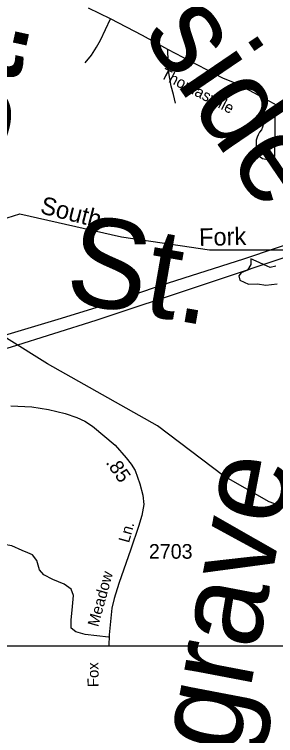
# Model space of a CAD drawing. Extents: x 1553981 to 1780076, y 812965 to 996873.
# Drawn here: x 1635435 to 1635712, y 844957 to 845725 of the extents above; entities that cross this region are included whole.
import ezdxf

# ---------------------------------------------------------------- set-up
doc = ezdxf.new("R2010")
doc.units = 0
for name, color, linetype in [('Default', 7, 'Continuous'), ('Exist Hydrographic Creek Single Shore', 7, 'Continuous'), ('Exist Hydrographic Creek Single Shore Label', 7, 'Continuous'), ('Exist Hydrographic Misc Water Feature', 7, 'Continuous'), ('Exist Road Non-System Type 51 Label', 7, 'Continuous'), ('Exist Road Primary NC Attributed', 7, 'Continuous'), ('Exist Road Primary NC Label', 7, 'Continuous'), ('Exist Road Secondary Mileage Hundredths English Label', 7, 'Continuous'), ('Exist Road Secondary Type 51 Attributed', 7, 'Continuous'), ('Exist Road Secondary Type 51 Number Label', 7, 'Continuous'), ('Exist Utilities Electrical Transmission Line', 7, 'Continuous'), ('Map Preparation Border Antique Large Shape', 7, 'Continuous'), ('Map Preparation Border County Name Lower Right Label', 7, 'Continuous')]:
    doc.layers.add(name, color=color, linetype=linetype)

msp = doc.modelspace()

# ---------------------------------------------------------------- linework, layer by layer
at = {"layer": 'Default'}
msp.add_lwpolyline([(1632323.05, 848155.4), (1636375.85, 848155.4), (1636375.85, 845052.3), (1632323.05, 845052.3)], close=True, dxfattribs=at)
at = {"layer": 'Exist Hydrographic Creek Single Shore'}
for points in [[(1635391.62, 845438.09), (1635404.36, 845455.47), (1635406.74, 845477.58), (1635413.11, 845493.86), (1635426.86, 845508.35), (1635440.48, 845512.59), (1635548.5, 845488.24), (1635642.12, 845474.44), (1635750.5, 845474.29), (1635887.9, 845498.14), (1635930.25, 845510.85), (1635950.13, 845523.16), (1635970.79, 845554.49), (1636018.76, 845579.86), (1636058.71, 845587.88), (1636129.13, 845592.98), (1636162.63, 845605.84), (1636230, 845663.56)], [(1635902.83, 845148.9), (1635900.53, 845150.12), (1635893.19, 845157.46), (1635883.46, 845170.6), (1635871.51, 845180.16), (1635838.88, 845191.02), (1635817.11, 845206.64), (1635790.12, 845207.19), (1635741.99, 845197.09), (1635726.37, 845198.63), (1635705.62, 845206.03), (1635656.99, 845233.69), (1635586.74, 845286.82), (1635469.86, 845352.79), (1635384.99, 845405.8)]]:
    msp.add_lwpolyline(points, dxfattribs=at)
at = {"layer": 'Exist Hydrographic Misc Water Feature'}
for points in [[(1635705.05, 845622.03), (1635702.2, 845621.56), (1635701.18, 845620.49), (1635700.41, 845618.99), (1635700.13, 845616.91), (1635699.68, 845613.9), (1635699.56, 845611.05), (1635699.43, 845607.54), (1635698.74, 845605.13), (1635697.61, 845602.3), (1635695.49, 845599.57), (1635693.95, 845596.91), (1635692.83, 845594.5), (1635691.96, 845591.16), (1635691.67, 845588.32), (1635691.7, 845584.22), (1635691.83, 845580.12), (1635692.06, 845578.86), (1635693.29, 845576.5), (1635695.19, 845574.13), (1635698.49, 845571.75), (1635700.5, 845571.31), (1635702.25, 845571.03), (1635705.92, 845570.65), (1635708.01, 845570.12), (1635710.03, 845570.35), (1635711.47, 845572.17), (1635711.59, 845574.93), (1635711.88, 845592.57), (1635711.94, 845610.31), (1635712.09, 845616.58), (1635711.55, 845620.78), (1635710.91, 845622.12), (1635709.56, 845622.47), (1635707.65, 845622.75), (1635705.05, 845622.03)], [(1635686.28, 845464.64), (1635686.18, 845458.89), (1635682.56, 845452.71), (1635676.01, 845449.83), (1635673.45, 845446.64), (1635674.36, 845442.12), (1635683.78, 845437.68), (1635693.28, 845438), (1635702.26, 845436.82), (1635714.27, 845438.09)], [(1635712.63, 845457.12), (1635706.6, 845455.74), (1635700.41, 845458.36), (1635694.95, 845460.72), (1635686.28, 845464.64)]]:
    msp.add_lwpolyline(points, dxfattribs=at)
at = {"layer": 'Exist Road Primary NC Attributed'}
msp.add_lwpolyline([(1635714.13, 845628.2), (1635702.51, 845634.44), (1635684.65, 845643.99), (1635671.36, 845651.06), (1635656.54, 845657.15), (1635638.6, 845666.5), (1635598.01, 845687.73), (1635570.87, 845702.64), (1635536.99, 845720.34), (1635513.58, 845731.97)], dxfattribs=at)
at = {"layer": 'Exist Road Secondary Type 51 Attributed'}
msp.add_lwpolyline([(1635430.89, 845308.12), (1635453.09, 845307.1), (1635470.96, 845304.29), (1635488.57, 845300.2), (1635501.05, 845295.86), (1635509.74, 845291.89), (1635517.84, 845286.44), (1635541.8, 845266.39), (1635553.54, 845252.85), (1635558.85, 845246.16), (1635562.98, 845239.31), (1635567.9, 845225.18), (1635571.29, 845213.1), (1635572.32, 845203.24), (1635570.33, 845191.24), (1635566.65, 845179.6), (1635558.48, 845155.38), (1635545.59, 845118.79), (1635540.66, 845103.1), (1635538.45, 845092.65), (1635535.43, 845064.15), (1635535.02, 845052.3)], dxfattribs=at)
at = {"layer": 'Exist Utilities Electrical Transmission Line'}
for points in [[(1636375.85, 845657.35), (1636309.75, 845641.98), (1636206.49, 845615.81), (1636150.88, 845603.29), (1636076.46, 845585.74), (1636024.08, 845573.14), (1635960.18, 845557.48), (1635913.53, 845542.82), (1635859.84, 845525), (1635800.88, 845505.26), (1635747.93, 845487.96), (1635678.19, 845464.58), (1635590.39, 845436.23), (1635526.92, 845414.28), (1635484.53, 845401.08), (1635434.63, 845386.46), (1635382.71, 845370.88), (1635347.36, 845360.6), (1635320.66, 845284.92), (1635293.72, 845209.78), (1635262.66, 845123.91), (1635240.1, 845060.21), (1635237.33, 845052.3)], [(1635251.31, 845052.3), (1635257.44, 845069.24), (1635292.13, 845163.79), (1635315.46, 845230), (1635338, 845293.95), (1635348.08, 845320.08), (1635357.19, 845348.71), (1635385.3, 845357.85), (1635431.44, 845371.02), (1635521.71, 845399.35), (1635631.61, 845435.94), (1635740.76, 845472.54), (1635852.65, 845509.84), (1635943.22, 845540.44), (1636004.11, 845554.16), (1636071.26, 845570.78), (1636156.21, 845590.95), (1636214.35, 845604.95), (1636283.02, 845621.34), (1636346.92, 845637), (1636375.85, 845644.19)]]:
    msp.add_lwpolyline(points, dxfattribs=at)
at = {"layer": 'Map Preparation Border County Name Lower Right Label'}
for points in [[(1635509.75, 845673.77), (1635516.54, 845681.73), (1635522.09, 845690.17), (1635526.12, 845697.67), (1635531.68, 845709.11), (1635536.99, 845720.34)], [(1635606.15, 845630.71), (1635603.96, 845639.71), (1635601.26, 845648.72), (1635599.83, 845656.73), (1635599.1, 845662.97), (1635598.18, 845675.5), (1635598.01, 845687.73)], [(1635534.57, 845061.84), (1635509.89, 845064.48), (1635499.9, 845067.42), (1635494.91, 845071.25), (1635495.2, 845079.77), (1635496.37, 845094.47), (1635497.55, 845106.23), (1635495.2, 845113), (1635487.56, 845118.29), (1635475.51, 845123.29), (1635466.11, 845128.29), (1635461.41, 845133.58), (1635458.47, 845143.28), (1635454.07, 845149.46), (1635449.07, 845151.51), (1635442.9, 845154.16), (1635431.74, 845159.16), (1635423.8, 845160.33), (1635400.89, 845163.57), (1635395.3, 845165.04), (1635390.6, 845178.86)]]:
    msp.add_lwpolyline(points, dxfattribs=at)

# ---------------------------------------------------------------- texts
at = {"layer": 'Exist Hydrographic Creek Single Shore Label'}
for s, rotation, p in [('South', 345.71032, (1635461.09, 845513.59)), ('Fork', 1.35173, (1635631.29, 845478.43))]:
    msp.add_text(s, height=18.75, rotation=rotation, dxfattribs=at).set_placement(p)
at = {"layer": 'Exist Road Non-System Type 51 Label'}
for s, rotation, p in [('Sunny-  side', 304.22844, (1635303.89, 846096.3)), ('St.', 77.50171, (1635419.02, 845563.56)), ('St.', 350.10617, (1635486.01, 845420.18)), ('Vargrave', 79.18831, (1635635.14, 844741.63))]:
    msp.add_text(s, height=95, rotation=rotation, dxfattribs=at).set_placement(p)
at = {"layer": 'Exist Road Primary NC Label'}
msp.add_text('Thomasville', height=11.875, rotation=332.57191, dxfattribs=at).set_placement((1635589.23, 845657.96))
at = {"layer": 'Exist Road Secondary Mileage Hundredths English Label'}
msp.add_text('.85', height=15, rotation=304.89631, dxfattribs=at).set_placement((1635531.26, 845247.81))
at = {"layer": 'Exist Road Secondary Type 51 Number Label'}
msp.add_text('2703', height=15.625, dxfattribs=at).set_placement((1635577.68, 845145.33))
at = {"layer": 'Map Preparation Border Antique Large Shape'}
for s, rotation, p in [('Ln.', 74.49989, (1635556.5, 845161.59)), ('Meadow', 74.58716, (1635523.69, 845072.14)), ('Fox', 90.6896, (1635524.34, 845008.64))]:
    msp.add_text(s, height=11.875, rotation=rotation, dxfattribs=at).set_placement(p)

doc.saveas('drawing.dxf')
